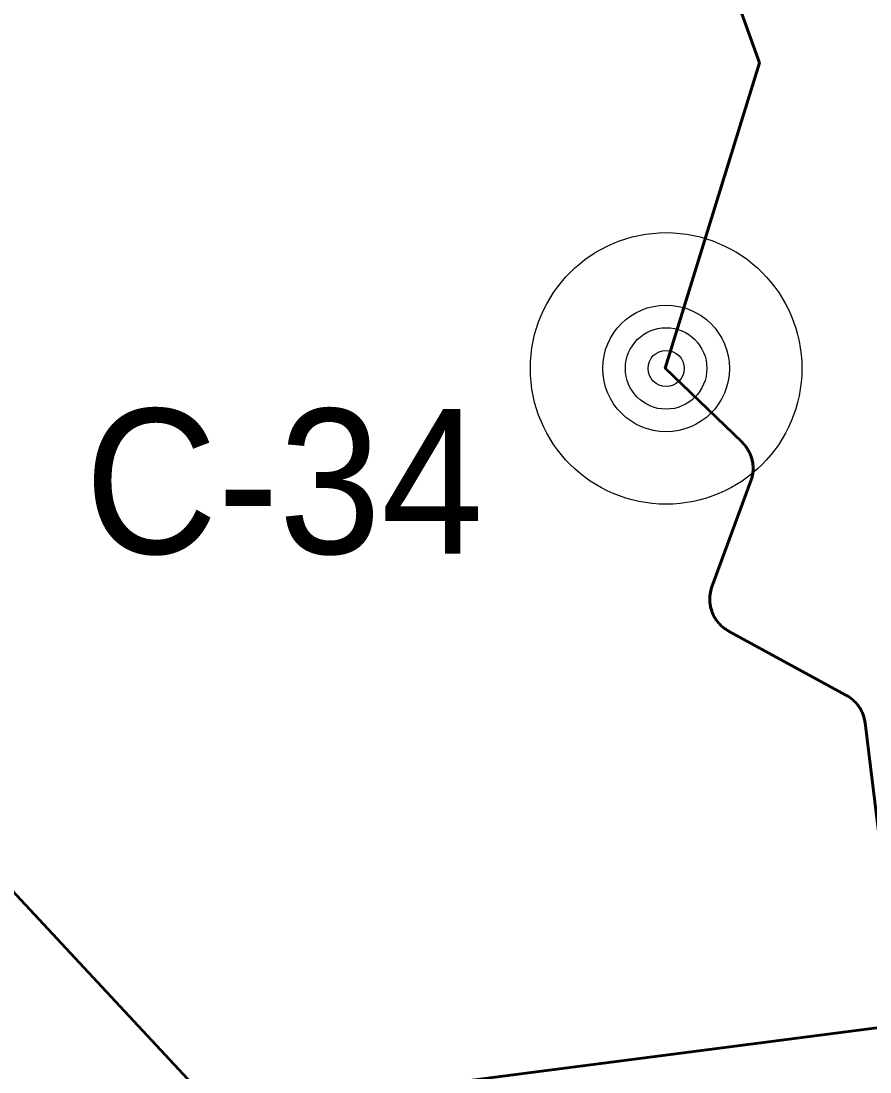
# Model space of a CAD drawing. Extents: x -1643653 to 4543381, y 1624270 to 13878484.
# Drawn here: x 743182 to 745527, y 8927283 to 8930186 of the extents above; entities that cross this region are included whole.
import ezdxf

# ---------------------------------------------------------------- set-up
doc = ezdxf.new("R2010")
doc.units = 0
doc.header["$LTSCALE"] = 200
doc.linetypes.add('MEDIUM_DASHED', pattern=[4.5, 3, -1.5])
for name, color, linetype, lineweight in [('1', 7, 'Continuous', 13), ('15', 7, 'Continuous', 25), ('27', 7, 'Continuous', 53), ('28', 7, 'Continuous', 53), ('29', 7, 'Continuous', 13), ('60', 7, 'Continuous', 53)]:
    doc.layers.add(name, color=color, linetype=linetype, lineweight=lineweight)

msp = doc.modelspace()

# ---------------------------------------------------------------- linework, layer by layer
at = {"layer": '1', "lineweight": 25}
msp.add_spline([(814781, 9009175.5), (814787.2, 9009173.4), (814796.9, 9009173.4), (814799.4, 9009172.4), (814805.1, 9009174.5), (814805.6, 9009176.5), (814811.7, 9009179.5), (814811.7, 9009179.5), (814801.5, 9009181), (814790.7, 9009181.5), (814784.1, 9009183.1), (814777.4, 9009185.1), (814778.4, 9009175.5)], degree=3, dxfattribs=at)
at = {"layer": '15'}
for radius in [375, 175, 112.5, 50]:
    msp.add_circle((744963.9, 8929226.4), radius, dxfattribs=at)
at = {"layer": '27'}
msp.add_line((744960.8, 8929226.9), (745222.1, 8930070.5), dxfattribs=at)
for points in [[(745222.1, 8930070.5), (745155.9, 8930255.8)], [(745155.9, 8930255.8), (745222.1, 8930070.5)], [(745222.1, 8930070.5), (744960.8, 8929226.9), (744960, 8929227.7)], [(745175.5, 8929020.4), (745173.5, 8929022.4), (744960, 8929227.7)], [(744960, 8929227.7), (745173.5, 8929022.4), (745175.5, 8929020.4)], [(745478.3, 8928312.3), (745476.1, 8928314), (745473.9, 8928315.8), (745471.6, 8928317.4), (745469.3, 8928319), (745466.9, 8928320.6), (745464.5, 8928322), (745462, 8928323.4), (745136.5, 8928501.1), (745135.7, 8928501.5), (745133.2, 8928502.9), (745130.8, 8928504.4), (745128.4, 8928506), (745126.1, 8928507.6), (745123.8, 8928509.3), (745121.6, 8928511), (745119.4, 8928512.8), (745117.3, 8928514.7), (745115.2, 8928516.6), (745113.2, 8928518.6), (745111.3, 8928520.6), (745109.4, 8928522.7), (745107.5, 8928524.9), (745105.7, 8928527.1), (745104, 8928529.3), (745102.4, 8928531.6), (745100.8, 8928534), (745099.3, 8928536.3), (745097.8, 8928538.8), (745096.4, 8928541.2), (745095.1, 8928543.8), (745093.9, 8928546.3), (745092.7, 8928548.9), (745091.6, 8928551.5), (745090.6, 8928554.1), (745089.7, 8928556.8), (745088.8, 8928559.5), (745088, 8928562.2), (745087.3, 8928564.9), (745086.7, 8928567.7), (745086.1, 8928570.4), (745085.6, 8928573.2), (745085.2, 8928576), (745084.9, 8928578.8), (745084.6, 8928581.7), (745084.5, 8928584.5), (745084.4, 8928587.3), (745084.4, 8928590.1), (745084.5, 8928593), (745084.6, 8928595.8), (745084.9, 8928598.6), (745085.2, 8928601.4), (745085.6, 8928604.2), (745086, 8928607), (745086.6, 8928609.8), (745087.2, 8928612.5), (745087.9, 8928615.3), (745088.7, 8928618), (745089.6, 8928620.7), (745090.5, 8928623.4), (745198.1, 8928915.8), (745198.9, 8928918.3), (745199.8, 8928921), (745200.6, 8928923.7), (745201.3, 8928926.4), (745201.9, 8928929.2), (745202.5, 8928931.9), (745203, 8928934.7), (745203.4, 8928937.5), (745203.7, 8928940.3), (745203.9, 8928943.2), (745204.1, 8928946), (745204.2, 8928948.8), (745204.2, 8928951.6), (745204.1, 8928954.5), (745204, 8928957.3), (745203.7, 8928960.1), (745203.4, 8928962.9), (745203, 8928965.7), (745202.5, 8928968.5), (745202, 8928971.3), (745201.3, 8928974), (745200.6, 8928976.8), (745199.8, 8928979.5), (745199, 8928982.2), (745198.1, 8928984.8), (745197, 8928987.5), (745195.9, 8928990.1), (745194.8, 8928992.7), (745193.6, 8928995.2), (745192.2, 8928997.7), (745190.9, 8929000.2), (745189.4, 8929002.6), (745187.9, 8929005), (745186.3, 8929007.4), (745184.7, 8929009.7), (745183, 8929011.9), (745181.2, 8929014.1), (745179.4, 8929016.3), (745177.5, 8929018.4), (745175.5, 8929020.4)], [(745175.5, 8929020.4), (745177.5, 8929018.4), (745179.4, 8929016.3), (745181.2, 8929014.1), (745183, 8929011.9), (745184.7, 8929009.7), (745186.3, 8929007.4), (745187.9, 8929005), (745189.4, 8929002.6), (745190.9, 8929000.2), (745192.2, 8928997.7), (745193.6, 8928995.2), (745194.8, 8928992.7), (745195.9, 8928990.1), (745197, 8928987.5), (745198.1, 8928984.8), (745199, 8928982.2), (745199.8, 8928979.5), (745200.6, 8928976.8), (745201.3, 8928974), (745202, 8928971.3), (745202.5, 8928968.5), (745203, 8928965.7), (745203.4, 8928962.9), (745203.7, 8928960.1), (745204, 8928957.3), (745204.1, 8928954.5), (745204.2, 8928951.6), (745204.2, 8928948.8), (745204.1, 8928946), (745203.9, 8928943.2), (745203.7, 8928940.3), (745203.4, 8928937.5), (745203, 8928934.7), (745202.5, 8928931.9), (745201.9, 8928929.2), (745201.3, 8928926.4), (745200.6, 8928923.7), (745199.8, 8928921), (745198.9, 8928918.3), (745198.1, 8928915.8), (745090.5, 8928623.4), (745089.6, 8928620.7), (745088.7, 8928618), (745087.9, 8928615.3), (745087.2, 8928612.5), (745086.6, 8928609.8), (745086, 8928607), (745085.6, 8928604.2), (745085.2, 8928601.4), (745084.9, 8928598.6), (745084.6, 8928595.8), (745084.5, 8928593), (745084.4, 8928590.1), (745084.4, 8928587.3), (745084.5, 8928584.5), (745084.6, 8928581.7), (745084.9, 8928578.8), (745085.2, 8928576), (745085.6, 8928573.2), (745086.1, 8928570.4), (745086.7, 8928567.7), (745087.3, 8928564.9), (745088, 8928562.2), (745088.8, 8928559.5), (745089.7, 8928556.8), (745090.6, 8928554.1), (745091.6, 8928551.5), (745092.7, 8928548.9), (745093.9, 8928546.3), (745095.1, 8928543.8), (745096.4, 8928541.2), (745097.8, 8928538.8), (745099.3, 8928536.3), (745100.8, 8928534), (745102.4, 8928531.6), (745104, 8928529.3), (745105.7, 8928527.1), (745107.5, 8928524.9), (745109.4, 8928522.7), (745111.3, 8928520.6), (745113.2, 8928518.6), (745115.2, 8928516.6), (745117.3, 8928514.7), (745119.4, 8928512.8), (745121.6, 8928511), (745123.8, 8928509.3), (745126.1, 8928507.6), (745128.4, 8928506), (745130.8, 8928504.4), (745133.2, 8928502.9), (745135.7, 8928501.5), (745136.5, 8928501.1), (745462, 8928323.4), (745464.5, 8928322), (745466.9, 8928320.6), (745469.3, 8928319), (745471.6, 8928317.4), (745473.9, 8928315.8), (745476.1, 8928314), (745478.3, 8928312.3)], [(745550.6, 8927946.8), (745513.3, 8928247.9), (745513, 8928250.7), (745512.5, 8928253.5), (745512, 8928256.3), (745511.3, 8928259), (745510.6, 8928261.8), (745509.8, 8928264.5), (745509, 8928267.2), (745508.1, 8928269.8), (745507.1, 8928272.5), (745506, 8928275.1), (745504.8, 8928277.7), (745503.6, 8928280.2), (745502.3, 8928282.7), (745500.9, 8928285.2), (745499.5, 8928287.7), (745498, 8928290.1), (745496.4, 8928292.4), (745494.8, 8928294.7), (745493.1, 8928297), (745491.3, 8928299.2), (745489.5, 8928301.3), (745487.6, 8928303.4), (745485.6, 8928305.5), (745483.6, 8928307.5), (745481.6, 8928309.4), (745479.5, 8928311.3), (745478.3, 8928312.2)], [(745478.3, 8928312.2), (745479.5, 8928311.3), (745481.6, 8928309.4), (745483.6, 8928307.5), (745485.6, 8928305.5), (745487.6, 8928303.4), (745489.5, 8928301.3), (745491.3, 8928299.2), (745493.1, 8928297), (745494.8, 8928294.7), (745496.4, 8928292.4), (745498, 8928290.1), (745499.5, 8928287.7), (745500.9, 8928285.2), (745502.3, 8928282.7), (745503.6, 8928280.2), (745504.8, 8928277.7), (745506, 8928275.1), (745507.1, 8928272.5), (745508.1, 8928269.8), (745509, 8928267.2), (745509.8, 8928264.5), (745510.6, 8928261.8), (745511.3, 8928259), (745512, 8928256.3), (745512.5, 8928253.5), (745513, 8928250.7), (745513.3, 8928247.9), (745550.6, 8927946.8)], [(739385.9, 8927129), (740888.2, 8928147.7), (742708.4, 8928266.2), (743729.5, 8927170.5), (746115.6, 8927478.8)]]:
    msp.add_lwpolyline(points, dxfattribs=at)
msp.add_lwpolyline([(746115.6, 8927478.8), (743729.5, 8927170.5), (742708.4, 8928266.2), (740888.2, 8928147.7), (738224.4, 8926341.3), (738068.6, 8925272.7), (741707.2, 8923237.2), (742198, 8921966.9), (745069, 8922906.2), (745575.7, 8923768.8)], close=True, dxfattribs=at)
at = {"layer": '28'}
for points in [[(738068.6, 8925272.7), (738224.4, 8926341.3), (740888.2, 8928147.7), (742708.4, 8928266.2), (743729.5, 8927170.5), (746115.6, 8927478.8), (753732.9, 8926707.6)], [(739385.9, 8927129), (740888.2, 8928147.7), (742708.4, 8928266.2), (743729.5, 8927170.5), (745752.4, 8927202.3), (753732.9, 8926707.6)]]:
    msp.add_lwpolyline(points, dxfattribs=at)
at = {"layer": '29', "lineweight": 53}
msp.add_lwpolyline([(745752.4, 8927202.3), (743729.5, 8927170.5), (742708.4, 8928266.2), (740888.2, 8928147.7), (738224.4, 8926341.3), (738068.6, 8925272.7), (741707.2, 8923237.2), (742198, 8921966.9), (745069, 8922906.2), (745575.7, 8923768.8)], close=True, dxfattribs=at)
at = {"layer": '60', "linetype": 'MEDIUM_DASHED', "lineweight": 40}
msp.add_line((745222.1, 8930070.5), (744960.8, 8929226.9), dxfattribs=at)
at = {"layer": '60'}
for points in [[(745222.1, 8930070.5), (745155.9, 8930255.8)], [(744960, 8929227.7), (745173.5, 8929022.4), (745175.5, 8929020.4)], [(745175.5, 8929020.4), (745177.5, 8929018.4), (745179.4, 8929016.3), (745181.2, 8929014.1), (745183, 8929011.9), (745184.7, 8929009.7), (745186.3, 8929007.4), (745187.9, 8929005), (745189.4, 8929002.6), (745190.9, 8929000.2), (745192.2, 8928997.7), (745193.6, 8928995.2), (745194.8, 8928992.7), (745195.9, 8928990.1), (745197, 8928987.5), (745198.1, 8928984.8), (745199, 8928982.2), (745199.8, 8928979.5), (745200.6, 8928976.8), (745201.3, 8928974), (745202, 8928971.3), (745202.5, 8928968.5), (745203, 8928965.7), (745203.4, 8928962.9), (745203.7, 8928960.1), (745204, 8928957.3), (745204.1, 8928954.5), (745204.2, 8928951.6), (745204.2, 8928948.8), (745204.1, 8928946), (745203.9, 8928943.2), (745203.7, 8928940.3), (745203.4, 8928937.5), (745203, 8928934.7), (745202.5, 8928931.9), (745201.9, 8928929.2), (745201.3, 8928926.4), (745200.6, 8928923.7), (745199.8, 8928921), (745198.9, 8928918.3), (745198.1, 8928915.8), (745090.5, 8928623.4), (745089.6, 8928620.7), (745088.7, 8928618), (745087.9, 8928615.3), (745087.2, 8928612.5), (745086.6, 8928609.8), (745086, 8928607), (745085.6, 8928604.2), (745085.2, 8928601.4), (745084.9, 8928598.6), (745084.6, 8928595.8), (745084.5, 8928593), (745084.4, 8928590.1), (745084.4, 8928587.3), (745084.5, 8928584.5), (745084.6, 8928581.7), (745084.9, 8928578.8), (745085.2, 8928576), (745085.6, 8928573.2), (745086.1, 8928570.4), (745086.7, 8928567.7), (745087.3, 8928564.9), (745088, 8928562.2), (745088.8, 8928559.5), (745089.7, 8928556.8), (745090.6, 8928554.1), (745091.6, 8928551.5), (745092.7, 8928548.9), (745093.9, 8928546.3), (745095.1, 8928543.8), (745096.4, 8928541.2), (745097.8, 8928538.8), (745099.3, 8928536.3), (745100.8, 8928534), (745102.4, 8928531.6), (745104, 8928529.3), (745105.7, 8928527.1), (745107.5, 8928524.9), (745109.4, 8928522.7), (745111.3, 8928520.6), (745113.2, 8928518.6), (745115.2, 8928516.6), (745117.3, 8928514.7), (745119.4, 8928512.8), (745121.6, 8928511), (745123.8, 8928509.3), (745126.1, 8928507.6), (745128.4, 8928506), (745130.8, 8928504.4), (745133.2, 8928502.9), (745135.7, 8928501.5), (745136.5, 8928501.1), (745462, 8928323.4), (745464.5, 8928322), (745466.9, 8928320.6), (745469.3, 8928319), (745471.6, 8928317.4), (745473.9, 8928315.8), (745476.1, 8928314), (745478.3, 8928312.3)], [(745550.6, 8927946.8), (745513.3, 8928247.9), (745513, 8928250.7), (745512.5, 8928253.5), (745512, 8928256.3), (745511.3, 8928259), (745510.6, 8928261.8), (745509.8, 8928264.5), (745509, 8928267.2), (745508.1, 8928269.8), (745507.1, 8928272.5), (745506, 8928275.1), (745504.8, 8928277.7), (745503.6, 8928280.2), (745502.3, 8928282.7), (745500.9, 8928285.2), (745499.5, 8928287.7), (745498, 8928290.1), (745496.4, 8928292.4), (745494.8, 8928294.7), (745493.1, 8928297), (745491.3, 8928299.2), (745489.5, 8928301.3), (745487.6, 8928303.4), (745485.6, 8928305.5), (745483.6, 8928307.5), (745481.6, 8928309.4), (745479.5, 8928311.3), (745477.3, 8928313.1), (745475.1, 8928314.9), (745472.8, 8928316.6), (745470.5, 8928318.2), (745468.1, 8928319.8), (745465.7, 8928321.2), (745463.3, 8928322.7), (745462, 8928323.4), (745136.5, 8928501.1), (745134, 8928502.5), (745131.6, 8928503.9), (745129.2, 8928505.4), (745126.9, 8928507), (745124.6, 8928508.7), (745122.3, 8928510.4), (745120.1, 8928512.2), (745118, 8928514.1), (745115.9, 8928516), (745113.9, 8928517.9), (745111.9, 8928519.9), (745110, 8928522), (745108.1, 8928524.2), (745106.3, 8928526.3), (745104.6, 8928528.6), (745102.9, 8928530.9), (745101.3, 8928533.2), (745099.8, 8928535.6), (745098.3, 8928538), (745096.9, 8928540.4), (745095.6, 8928542.9), (745094.3, 8928545.4), (745093.1, 8928548), (745092, 8928550.6), (745090.9, 8928553.2), (745090, 8928555.9), (745089.1, 8928558.6), (745088.2, 8928561.3), (745087.5, 8928564), (745086.8, 8928566.8), (745086.3, 8928569.5), (745085.8, 8928572.3), (745085.3, 8928575.1), (745085, 8928577.9)]]:
    msp.add_lwpolyline(points, dxfattribs=at)

# ---------------------------------------------------------------- texts
at = {"layer": '15', "width": 0.95}
msp.add_text('C-34', height=400, dxfattribs=at).set_placement((743357.7, 8928714.6))

doc.saveas('drawing.dxf')
